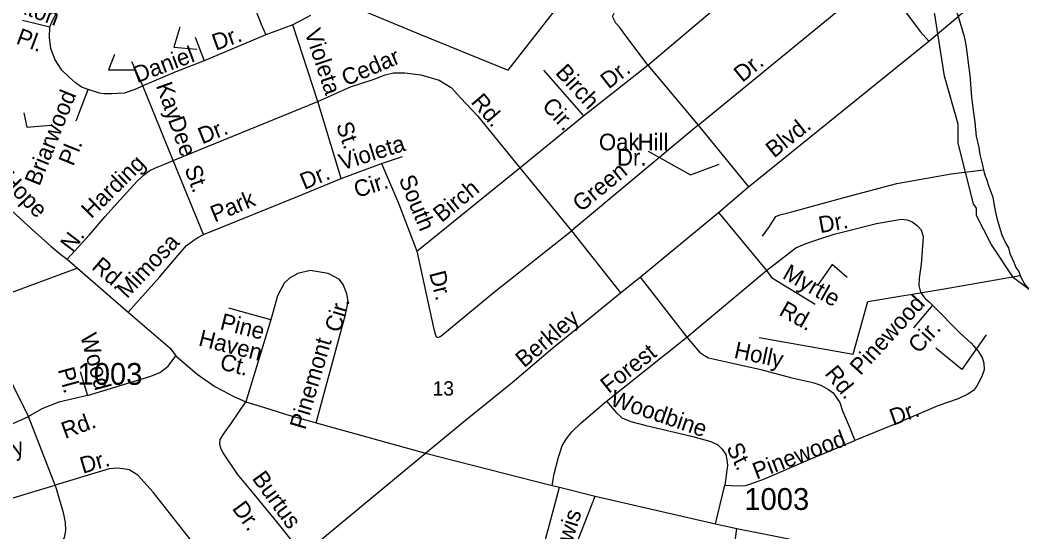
# Model space of a CAD drawing. Extents: x 2260773 to 2342389, y 552869 to 618546.
# Drawn here: x 2319547 to 2325292, y 597717 to 600650 of the extents above; entities that cross this region are included whole.
import ezdxf

# ---------------------------------------------------------------- set-up
doc = ezdxf.new("R2010")
doc.units = 0
for name, color, linetype in [('Exist Hydrographic Creek Single Shore', 7, 'Continuous'), ('Exist Hydrographic Misc Water Feature', 7, 'Continuous'), ('Exist Road Non-System Type 51', 7, 'Continuous'), ('Exist Road Non-System Type 51 Label', 7, 'Continuous'), ('Exist Road Primary US Attributed', 7, 'Continuous'), ('Exist Road Primary US Label', 7, 'Continuous'), ('Exist Road Primary US UnDivided 4 Lane Attributed', 7, 'Continuous'), ('Exist Road Secondary Type 51 Attributed', 7, 'Continuous'), ('Exist Road Secondary Type 51 Label', 7, 'Continuous'), ('Exist Road Secondary Type 51 Number Label', 7, 'Continuous')]:
    doc.layers.add(name, color=color, linetype=linetype)

msp = doc.modelspace()

# ---------------------------------------------------------------- linework, layer by layer
at = {"layer": 'Exist Hydrographic Creek Single Shore'}
msp.add_lwpolyline([(2325385.4, 599067.9), (2325242.4, 599173.7), (2325115.3, 599365.4), (2325030.4, 599529.4), (2325030.4, 599572), (2325013.4, 599597.6), (2324926.5, 599945.2), (2324925.4, 600053.4), (2324847.3, 600329.2), (2324775.3, 600792.3)], dxfattribs=at)
at = {"layer": 'Exist Hydrographic Misc Water Feature'}
for points in [[(2320143.8, 601160.7), (2320239.2, 601209.6), (2320544.1, 601304.9), (2320856.8, 601404.2), (2320910.3, 601258.7), (2320957.9, 601113.2), (2321185.3, 600931.8), (2321429.5, 600738.5), (2321842.9, 600567.2), (2322346.9, 600362.8), (2322643, 600741.7), (2323035.1, 601251.6), (2323257.7, 601549.8)], [(2324819.4, 600938.9), (2324846.3, 600903.2), (2324870.5, 600867.5), (2324884.8, 600825.6), (2324909.2, 600766), (2324913.7, 600721.9), (2324918.3, 600692), (2324926.5, 600672.1), (2324959.9, 600556.4), (2324970.1, 600508.6), (2324977.1, 600452.8), (2324983.5, 600402.8), (2324993.9, 600335.1), (2325003.1, 600209.2), (2325010.3, 600147.3), (2325021, 600065.4), (2325029.8, 599983.4), (2325038.4, 599945.6), (2325044.4, 599919.6), (2325050.9, 599880.1), (2325065.7, 599818.2), (2325071.8, 599792.1)], [(2323804.8, 599412.7), (2323844, 599467.2), (2323863.9, 599497.4), (2323881.5, 599523.6), (2323903, 599533.7), (2323972.6, 599550.4), (2324285.9, 599637.9), (2324574.6, 599712.9), (2324886.1, 599768.2), (2325071.8, 599792.1)], [(2325071.8, 599792.1), (2325076.1, 599766.4), (2325088.4, 599738.1), (2325101.2, 599696.5), (2325125.1, 599634.9), (2325134.2, 599576.8), (2325148.7, 599515), (2325167.4, 599449.3), (2325175.6, 599419.3), (2325198.1, 599373.7), (2325214.6, 599344.1), (2325222.8, 599312), (2325245.1, 599262.4), (2325257.6, 599232.5), (2325274, 599208.6), (2325282.2, 599186.6)], [(2323784.9, 598830.9), (2324323.6, 598734.8), (2324408.3, 599037.2), (2324845, 599110.1), (2325282.2, 599186.6)], [(2325282.2, 599186.6), (2325284.3, 599180.7), (2325308.5, 599134.9), (2325335.1, 599105.3), (2325363.6, 599067.8), (2325395.8, 599036.1), (2325444.4, 599008.6), (2325512.3, 598975.2), (2325558.8, 598955.6), (2325600.9, 598940), (2325649.1, 598920.6), (2325692.7, 598905.5), (2325727.2, 598895.4), (2325755.3, 598881.9), (2325789.1, 598874.3), (2325855.7, 598844.9), (2325910.1, 598821.7), (2325961.8, 598798.1), (2326002.2, 598784.7), (2326029.8, 598780.9), (2326064.1, 598771.4), (2326106.1, 598763.8), (2326148.6, 598750.1), (2326160.7, 598746.3)]]:
    msp.add_lwpolyline(points, dxfattribs=at)
at = {"layer": 'Exist Road Non-System Type 51'}
for p, q in [((2321211.8, 600676.1), (2321110.4, 600623.3)), ((2323434.4, 600047.1), (2324225.1, 600694.3)), ((2319561.6, 600649.1), (2319717.4, 600611.1)), ((2321110.4, 600623.3), (2320956.3, 600564.5)), ((2321255.4, 600184.4), (2321110.4, 600623.3)), ((2320550.8, 600552.3), (2320603.5, 600416.4)), ((2320956.3, 600564.5), (2320603.5, 600416.4)), ((2320250.7, 600272.3), (2320187.8, 600410.3)), ((2322778.8, 600101.9), (2323146.4, 600392)), ((2323146.4, 600392), (2323434.4, 600047.1)), ((2319869.6, 600071.9), (2319938.4, 600252)), ((2320425.4, 599846.2), (2320250.7, 600272.3)), ((2320425.4, 599846.2), (2321255.4, 600184.4)), ((2321389.2, 599741.4), (2321255.4, 600184.4)), ((2322413.8, 599803), (2322778.8, 600101.9)), ((2323434.4, 600047.1), (2322708.5, 599441.8)), ((2323434.4, 600047.1), (2323723.6, 599695.4)), ((2321620.3, 599828.7), (2321739.3, 599869.2)), ((2320598.4, 599420.9), (2320425.4, 599846.2)), ((2321389.2, 599741.4), (2321620.3, 599828.7)), ((2321821.7, 599325.5), (2322413.8, 599803)), ((2322413.8, 599803), (2322708.5, 599441.8)), ((2323552, 599546.7), (2323826.4, 599215.3)), ((2322708.5, 599441.8), (2322989.6, 599086.8)), ((2323103.2, 599177.4), (2323369.5, 598832.5)), ((2323369.5, 598832.5), (2323826.4, 599215.3)), ((2320985, 598933.3), (2320744.9, 598999.5)), ((2324778, 599017.1), (2324669.8, 598887.3)), ((2320985, 598933.3), (2320841.7, 598463.2)), ((2322909.9, 598465.9), (2323369.5, 598832.5)), ((2319595.4, 598379.4), (2319421.1, 598727)), ((2319891.5, 598635.7), (2319933.4, 598499.8)), ((2319749.5, 597985.8), (2319595.4, 598379.4)), ((2319046.6, 597773.4), (2319749.5, 597985.8)), ((2322559.2, 597673.8), (2322640.3, 597973.6)), ((2323534.8, 597764.4), (2323588.1, 597984.8))]:
    msp.add_line(p, q, dxfattribs=at)
for points in [[(2323146.4, 600392), (2323004.4, 600581.3), (2322985.6, 600607.1), (2322964, 600632.8), (2322943.7, 600670.6), (2322957.2, 600696.3), (2323001.8, 600774.8), (2323092.4, 600910.1), (2323216.7, 601075.1), (2323258.6, 601109.6), (2323295.1, 601124.4), (2323331.6, 601138), (2323370.8, 601138), (2323408.7, 601132.6), (2323458.7, 601115), (2323569.5, 601069), (2323679, 601029.8), (2323746.6, 601012.2)], [(2319717.4, 600611.1), (2319735.7, 600651.7), (2319760, 600696.4), (2319835, 600773.5), (2319942.5, 600834.3), (2320086.5, 600899.2), (2320256.8, 600988.5), (2320370.3, 601035.2), (2320417, 601044.3), (2320451.4, 601039.2), (2320524.4, 601024), (2320607.6, 600993.6)], [(2323146.4, 600392), (2323539.8, 600724.1), (2323630.4, 600794.4), (2323681.7, 600847.2), (2323712.8, 600885), (2323727.7, 600916.1), (2323737.1, 600963.5), (2323746.6, 601012.2)], [(2320607.6, 600993.6), (2320737.3, 600938.8), (2320781.9, 600910.4), (2320816.4, 600871.9), (2320855.3, 600794.2), (2320885.9, 600738.4), (2320929, 600626.9), (2320956.3, 600564.5)], [(2324225.1, 600694.3), (2324456.3, 600883.7), (2324506.3, 600835), (2324623.9, 600697), (2324707.7, 600584.8), (2324757.7, 600529.3)], [(2319938.4, 600252), (2319899.9, 600266.2), (2319863.2, 600291.7), (2319830.9, 600321.4), (2319786.4, 600362.6), (2319747.8, 600421.4), (2319723.5, 600486.4), (2319715.4, 600549.3), (2319717.4, 600611.1)], [(2320603.5, 600416.4), (2320441.3, 600353.5), (2320250.7, 600272.3)], [(2321255.4, 600184.4), (2321441.9, 600266.9), (2321571.7, 600310.2), (2321640.6, 600335.9), (2321689.3, 600348.1), (2321754.2, 600348.1), (2321844.7, 600335.9), (2321950.2, 600306.1), (2322019.1, 600264.2), (2322074.5, 600202), (2322170.5, 600100.5), (2322413.8, 599803)], [(2322548, 600363.6), (2322778.8, 600101.9)], [(2320250.7, 600272.3), (2320214.2, 600256.1), (2320145.3, 600231.7), (2320074.3, 600227.7), (2320027.9, 600228), (2320003.3, 600231.7), (2319938.4, 600252)], [(2319817.5, 599280.1), (2319945.5, 599419.5), (2320036.1, 599523.7), (2320102.3, 599598.1), (2320176.7, 599681.9), (2320221.3, 599729.3), (2320260.5, 599765.1), (2320287.5, 599785.4), (2320324, 599803), (2320371.3, 599821.9), (2320425.4, 599846.2)], [(2321620.3, 599828.7), (2321716.3, 599601.4), (2321821.7, 599325.5)], [(2320598.4, 599420.9), (2320797.1, 599502), (2321137.8, 599638.6), (2321389.2, 599741.4)], [(2323826.4, 599215.3), (2323995.3, 599344.4), (2324049.4, 599367.4), (2324103.5, 599386.4), (2324215.7, 599424.2), (2324457.6, 599485.1), (2324599.5, 599509.5), (2324633.3, 599505.4), (2324663.1, 599493.2), (2324691.5, 599472.9), (2324713.1, 599448.6), (2324725.3, 599409.4), (2324718.5, 599301.2), (2324713.1, 599251.1), (2324702.7, 599170.3), (2324701, 599128.4), (2324709.5, 599090.5), (2324728, 599066.5), (2324739.4, 599053.4), (2324759, 599035.4), (2324778, 599017.1)], [(2320167.2, 598977.2), (2320347, 599176), (2320452.4, 599301.8), (2320502.5, 599358.6), (2320543, 599389.8), (2320566, 599403.3), (2320598.4, 599420.9)], [(2321821.7, 599325.5), (2321916.4, 598895.4), (2321925.8, 598856.2), (2321933.9, 598835.9), (2321944.7, 598830.5), (2321959.6, 598838.6), (2322258.3, 599086.1), (2322708.5, 599441.8)], [(2321245.9, 598342.2), (2321413.5, 598963), (2321428.4, 599037.4), (2321421.6, 599082), (2321400, 599134.8), (2321379.7, 599163.2), (2321314.1, 599198), (2321210.8, 599214.6), (2321139.1, 599197), (2321091.8, 599171.3), (2321060.7, 599141.6), (2321024.2, 599069.9), (2320985, 598933.3)], [(2323826.4, 599215.3), (2323855.1, 599175), (2324105.8, 599022)], [(2324778, 599017.1), (2324938.8, 598854.1), (2324999.7, 598798.7), (2325040.2, 598752.7), (2325063.2, 598717.5), (2325074, 598683.7), (2325075.4, 598645.8), (2325064.5, 598612.6), (2325050.6, 598584), (2325032.1, 598549.8), (2325013.2, 598528.2), (2324980.7, 598506.5), (2324925.3, 598479.5), (2324809.1, 598438.9), (2324559, 598333.4), (2324333.3, 598240.7)], [(2323369.5, 598832.5), (2323442.5, 598746.6), (2323470.8, 598727.7), (2323495.2, 598715.5), (2323615.5, 598687.1), (2323793.9, 598647.9), (2323972.3, 598599.2), (2324092.6, 598573.5), (2324138.6, 598557.2), (2324183.2, 598532.9), (2324210.2, 598514), (2324246.7, 598458.5), (2324263, 598411.2), (2324303.5, 598317.8), (2324333.3, 598240.7)], [(2319933.4, 598499.8), (2320297, 598609.3), (2320348.4, 598631), (2320371.3, 598647.2), (2320395.7, 598667.5), (2320440.3, 598727)], [(2319933.4, 598499.8), (2319769.8, 598460.5), (2319672.5, 598422.7), (2319595.4, 598379.4)], [(2319121.4, 598448.6), (2319193.1, 598281.5), (2319207.4, 598259.7), (2319235.6, 598246), (2319275.1, 598244.1), (2319319.7, 598250.9), (2319448.1, 598311.8), (2319595.4, 598379.4)], [(2321170.3, 597586.3), (2321037.7, 597753.1), (2320890.4, 597934.4), (2320794.9, 598048.8), (2320711.6, 598169.9), (2320701.3, 598191.7), (2320693.1, 598217.8), (2320694.6, 598247.6), (2320714.4, 598277.9), (2320757.8, 598338.4), (2320841.7, 598463.2)], [(2322598.5, 597983.7), (2322609.1, 598050.5), (2322634.4, 598146), (2322655.5, 598211.1), (2322678.3, 598248.3), (2322710.4, 598290.5), (2322764.5, 598342.9), (2322909.9, 598465.9)], [(2322909.9, 598465.9), (2322964.6, 598402.1), (2322998.4, 598370.8), (2323049.1, 598349.7), (2323130.2, 598329.4), (2323404.7, 598263.5), (2323508.8, 598235.6), (2323547.4, 598216.3), (2323573.1, 598190.6), (2323594.7, 598159.9), (2323600.6, 598131.2), (2323603.1, 598098.4), (2323598.7, 598058.4), (2323594.5, 598025.5), (2323588.1, 597984.8)], [(2323588.1, 597984.8), (2323660.9, 597981.6), (2323707.3, 597983.5), (2323736.6, 597992.5), (2323815.2, 598021.2), (2324068, 598130.6), (2324333.3, 598240.7)], [(2320541.2, 597650.3), (2320310.2, 597945.6), (2320222.6, 598042.6), (2320172.6, 598073.7), (2320138.8, 598079.1), (2320105, 598083.2), (2320059.1, 598077.8), (2319749.5, 597985.8)], [(2319749.5, 597985.8), (2319793.8, 597828.3), (2319806.3, 597771.4), (2319807.7, 597725.4), (2319800.9, 597683.5), (2319752.2, 597621.3), (2319700.9, 597580.7), (2319642.8, 597536), (2319573.8, 597480.6)], [(2322675.8, 597400), (2322683.4, 597484.3), (2322693.5, 597524.2), (2322708.7, 597574.3), (2322845.6, 597922.3)], [(2323607, 597490.6), (2323619.6, 597524.8), (2323641.2, 597619.9), (2323656.4, 597736.5)]]:
    msp.add_lwpolyline(points, dxfattribs=at)
at = {"layer": 'Exist Road Non-System Type 51 Label'}
for points in [[(2320463.4, 600610.3), (2320429.9, 600494.8), (2320560.2, 600483.7)], [(2320088.8, 600453.6), (2320055.3, 600364.2), (2320207.9, 600364.2)], [(2319568.3, 600118.3), (2319586.9, 600036.3), (2319724.7, 600047.5)], [(2323148.6, 599899.3), (2323391.9, 599763.8), (2323555, 599824)], [(2319875.9, 599227.8), (2318529.3, 598730.4)], [(2324290, 599174.1), (2324203.5, 599249.9), (2324124.2, 599134.4)], [(2325086.9, 598845.8), (2324946.3, 598647.3), (2324798.4, 598770)]]:
    msp.add_lwpolyline(points, dxfattribs=at)
at = {"layer": 'Exist Road Primary US Attributed'}
msp.add_lwpolyline([(2321872.6, 598168.2), (2322100.6, 598357.7), (2322368.8, 598574.3), (2322589.4, 598759.9), (2322822.5, 598950.5), (2322989.6, 599086.8), (2323103.2, 599177.4), (2323552, 599546.7), (2323723.6, 599695.4), (2324757.7, 600529.3), (2324925.6, 600670.6), (2324932.1, 600676), (2324968.9, 600707), (2325301.4, 600984), (2325554.9, 601184.8), (2325709, 601298.4), (2326037.4, 601569.3), (2326353.8, 601821.9), (2326377, 601842), (2326507.1, 601954.4)], dxfattribs=at)
at = {"layer": 'Exist Road Primary US UnDivided 4 Lane Attributed'}
msp.add_lwpolyline([(2317762.5, 594867.4), (2318064.2, 595092.6), (2318561.2, 595456.7), (2318882.3, 595719.8), (2319092.9, 595889.5), (2319264.7, 596030.6), (2319447.1, 596180.4), (2319806.8, 596471.4), (2319952.1, 596590.9), (2320303.8, 596881.5), (2320747.5, 597242.4), (2320844.3, 597319.9), (2321170.3, 597586.3), (2321303.6, 597697.8), (2321872.6, 598168.2)], dxfattribs=at)
at = {"layer": 'Exist Road Secondary Type 51 Attributed'}
for points in [[(2318498.2, 601663.5), (2318542.1, 601594.9), (2318660.7, 601409.7), (2318820.7, 601214.7), (2318885.4, 601114.3), (2318927.3, 601036.8), (2318961.6, 600970.7), (2319008.2, 600873.1), (2319051.3, 600756.2), (2319090.9, 600617.6), (2319100.2, 600571.4), (2319144.5, 600351.3), (2319197.8, 600111.2), (2319253, 599927.3), (2319300.4, 599837.8), (2319321.6, 599790.1), (2319355.9, 599740.5), (2319403.5, 599670), (2319477.8, 599578.5), (2319616.8, 599450.8), (2319723.5, 599353.6), (2319780.6, 599306), (2319817.5, 599280.1), (2319875.9, 599227.8)], [(2319875.9, 599227.8), (2320167.2, 598977.2), (2320407.2, 598770.3), (2320440.3, 598727), (2320562.9, 598622), (2320664.7, 598550.5), (2320712, 598524.8), (2320768.7, 598495), (2320841.7, 598463.2), (2320972.9, 598423.3), (2321075.6, 598390.9), (2321245.9, 598342.2), (2321872.6, 598168.2)], [(2321872.6, 598168.2), (2322598.5, 597983.7), (2322640.3, 597973.6), (2322845.6, 597922.3), (2323534.8, 597764.4), (2323656.4, 597736.5), (2324274.6, 597614.2), (2325729, 597334)]]:
    msp.add_lwpolyline(points, dxfattribs=at)

# ---------------------------------------------------------------- texts
at = {"layer": 'Exist Road Non-System Type 51 Label'}
for s, rotation, p in [('Paxton', 339.52077, (2319380.5, 600753.5)), ('Pl.', 339.52077, (2319519.3, 600517.3)), ('Violeta', 288.33202, (2321177.7, 600582.5)), ('Dr.', 19.80799, (2320668.8, 600473.9)), ('Daniel', 20.53632, (2320218.8, 600288.5)), ('Cedar', 23.15493, (2321415.9, 600269.6)), ('Dr.', 39.42416, (2323688.5, 600289.2)), ('Birch', 312.55038, (2322611.7, 600344.9)), ('Dr.', 37.77085, (2322921.9, 600251.3)), ('Briarwood', 68.07811, (2319658.3, 599694.4)), ('Kay', 289.6666, (2320325.2, 600274.9)), ('Rd.', 310.78423, (2322128.5, 600178.4)), ('Cir.', 312.55038, (2322534.9, 600153.7)), ('Dee', 289.60716, (2320394.6, 600078.8)), ('Dr.', 21.99057, (2320591.5, 599937.4)), ('St.', 288.79478, (2321358, 600049.1)), ('Violeta', 17.3564, (2321393, 599787.9)), ('Pl.', 68.07811, (2319852.6, 599808.6)), ('Harding', 44.45526, (2319955.1, 599508.3)), ('St.', 289.60716, (2320489.3, 599799.7)), ('Dr.', 22.78258, (2321177.3, 599676.5)), ('Green', 39.23378, (2322763.8, 599546.5)), ('Cir.', 17.3564, (2321478.6, 599630.3)), ('South', 292.22191, (2321717.1, 599740.1)), ('Birch', 39.09324, (2321964.1, 599486.8)), ('Park', 22.59814, (2320663.1, 599489.6)), ('Dr.', 10.50133, (2324135.1, 599428.6)), ('N.', 52.83745, (2319846.4, 599315.1)), ('Mimosa', 46.23209, (2320160.3, 599049.9)), ('Myrtle', 330.55634, (2323912.9, 599173.7)), ('Dr.', 284.32677, (2321892.2, 599200.1)), ('Pinewood', 47.61635, (2324365.7, 598609.3)), ('Cir.', 73.50575, (2321382.7, 598855.1)), ('Rd.', 330.55634, (2323892.8, 598962.9)), ('Pine', 345.93085, (2320688.9, 598879.8)), ('Haven', 345.93085, (2320565.1, 598785.8)), ('Cir.', 47.61635, (2324700.1, 598734)), ('Wood', 285.20553, (2319892.1, 598841.4)), ('Pinemont', 73.50575, (2321182.4, 598298.2)), ('Forest', 38.14661, (2322922.1, 598506.5)), ('Holly', 347.96973, (2323636.2, 598715.8)), ('Ct.', 345.93085, (2320687.2, 598650.2)), ('Pl.', 285.20553, (2319763.2, 598647.4)), ('Rd.', 309.07618, (2324156.7, 598623.4)), ('Woodbine', 341.14503, (2322924.5, 598443.4)), ('Dr.', 19.80994, (2324553.1, 598325.9)), ('Rd.', 20.3483, (2319805.6, 598249.6)), ('Pinewood', 20.82571, (2323769.5, 598016.8)), ('Darby', 17.76963, (2319255.2, 598064.3)), ('St.', 296.07905, (2323594.9, 598200.1)), ('Dr.', 16.42659, (2319907.2, 598049.8)), ('Burtus', 305.85462, (2320873.8, 598023.6)), ('Dr.', 305.85462, (2320759.7, 597851.2)), ('Lewis', 72.69544, (2322671.2, 597519.1))]:
    msp.add_text(s, height=95, rotation=rotation, dxfattribs=at).set_placement(p)
for s, p in [('Oak', (2322866.2, 599903.9)), ('Hill', (2323088.4, 599903.9)), ('Dr.', (2322970, 599816))]:
    msp.add_text(s, height=95, dxfattribs=at).set_placement(p)
at = {"layer": 'Exist Road Primary US Label'}
for s, rotation, p in [('Blvd.', 38.6909, (2323870.5, 599856.5)), ('Berkley', 40.14331, (2322437.3, 598654.2))]:
    msp.add_text(s, height=95, rotation=rotation, dxfattribs=at).set_placement(p)
msp.add_text('13', height=82.02, dxfattribs=at).set_placement((2321913.2, 598498.7))
at = {"layer": 'Exist Road Secondary Type 51 Label'}
for s, rotation, p in [('Hope', 314.27847, (2319433.8, 599726.8)), ('Rd.', 319.4624, (2319952.9, 599228.6))]:
    msp.add_text(s, height=95, rotation=rotation, dxfattribs=at).set_placement(p)
at = {"layer": 'Exist Road Secondary Type 51 Number Label'}
for p in [(2319877.2, 598560.1), (2323700, 597843.3)]:
    msp.add_text('1003', height=125, dxfattribs=at).set_placement(p)

doc.saveas('drawing.dxf')
